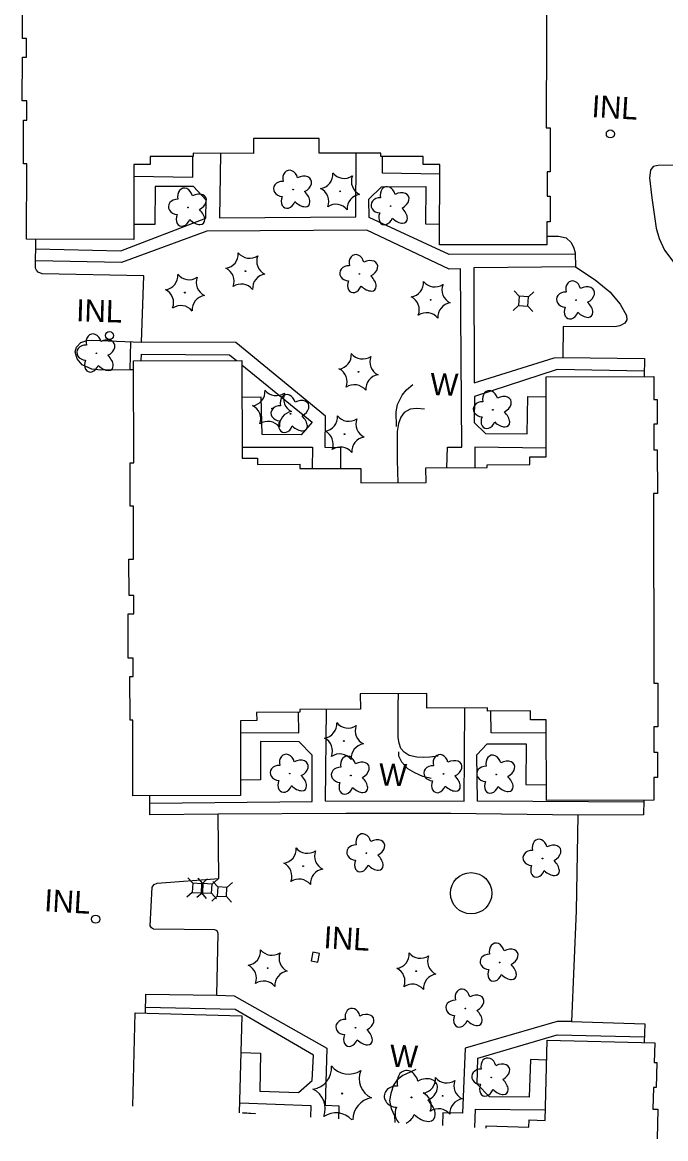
# Model space of a CAD drawing. Extents: x 588843 to 2552415, y 180129 to 269402.
# Drawn here: x 609440 to 609614.5, y 182451.8 to 182754.6 of the extents above; entities that cross this region are included whole.
import ezdxf

# ---------------------------------------------------------------- set-up
doc = ezdxf.new("R2010")
doc.units = 0
for name, color, linetype in [('E_BLD', 7, 'Continuous'), ('E_DRN', 7, 'Continuous'), ('E_DRN_Text', 7, 'Continuous'), ('E_DWY', 7, 'Continuous'), ('E_LAND_Vegetation', 7, 'Continuous'), ('E_PATH_Sidewalk', 7, 'Continuous'), ('E_UTL_AG_Bold', 7, 'Continuous'), ('E_WAL', 7, 'Continuous'), ('E_WAL_Text', 7, 'Continuous')]:
    doc.layers.add(name, color=color, linetype=linetype)

# ---------------------------------------------------------------- blocks, each defined once
blk = doc.blocks.new('PED_3')
at = {"layer": 'E_UTL_AG_Bold'}
for p, q in [((-8.2, 8.2), (-17.5, 17.5)), ((8.2, 8.2), (17.5, 17.5)), ((-8.2, -8.2), (-17.5, -17.5)), ((8.2, -8.2), (17.5, -17.5))]:
    blk.add_line(p, q, dxfattribs=at)
blk.add_lwpolyline([(-8.2, -8.2), (8.2, -8.2), (8.2, 8.2), (-8.2, 8.2)], close=True, dxfattribs=at)
blk = doc.blocks.new('INLT_109')
at = {"layer": 'E_DRN_Text'}
blk.add_text('INL', height=39.37, dxfattribs=at).set_placement((-36.2, -19.7))
blk = doc.blocks.new('W_23_1')
at = {"layer": 'E_WAL_Text'}
blk.add_text('W', height=39.4, dxfattribs=at).set_placement((-14.6, -19.7))
blk = doc.blocks.new('INLT_110')
at = {"layer": 'E_DRN_Text'}
blk.add_text('INL', height=39.37, dxfattribs=at).set_placement((-36.2, -19.7))
blk = doc.blocks.new('DTRE_4')
at = {"layer": 'E_LAND_Vegetation'}
blk.add_circle((-0.6, 0), 0.601, dxfattribs=at)
for centre, major_axis, ratio in [((-6.1, 17.5), (4.5, -16.3), 0.782863), ((13.3, 9), (-17.3, -9.6), 0.691916), ((-19.3, 0.5), (16.2, -0.4), 0.832022), ((-8.2, -17.2), (5.9, 15.9), 0.716896), ((11.6, -12.2), (-16.4, 15), 0.560249)]:
    blk.add_ellipse(centre, major_axis=major_axis, ratio=ratio, start_param=1.570796, end_param=4.712389, dxfattribs=at)
blk = doc.blocks.new('CTRE_4')
at = {"layer": 'E_LAND_Vegetation'}
blk.add_circle((0, 0), 0.733, dxfattribs=at)
for centre, start, end in [((-39.3, 29.4), 280.2067, 5.9716), ((5.9, 49), 220.2113, 305.9762), ((45.4, 19.3), 160.2113, 245.9762), ((-45.4, -19.3), 340.2113, 65.9762), ((39.5, -29.6), 100.2511, 185.9272), ((-5.9, -49), 40.2113, 125.9762)]:
    blk.add_arc(centre, 25.8, start, end, dxfattribs=at)

msp = doc.modelspace()

# ---------------------------------------------------------------- linework, layer by layer
at = {"layer": 'E_BLD'}
for points in [[(609582.22, 182777.56), (609582.11, 182725.96), (609583.15, 182725.96), (609583.13, 182714.07), (609582.34, 182714.08), (609582.33, 182707.44), (609583.18, 182707.43), (609583.16, 182700.5), (609582.27, 182700.5), (609582.26, 182694.25), (609553.18, 182694.31), (609553.23, 182716.08), (609548.72, 182716.09), (609548.72, 182718.25), (609537.22, 182718.27), (609537.23, 182719.09), (609520.55, 182719.13), (609520.56, 182723.07), (609502.74, 182723.1), (609502.73, 182719.06), (609486.37, 182719.1), (609486.36, 182718.19), (609474.69, 182718.21), (609474.68, 182716.07), (609470.27, 182716.08), (609470.23, 182695.71), (609441.19, 182695.77), (609441.24, 182716.27), (609440.34, 182716.27), (609440.36, 182728.05), (609441.2, 182728.05), (609441.21, 182733.31), (609440.02, 182733.31), (609440.04, 182745.2), (609441.13, 182745.2), (609441.14, 182750.2), (609440.05, 182750.21), (609440.06, 182759.87)], [(609469.96, 182460.64), (609469.96, 182460.64), (609470.66, 182485.97), (609499.57, 182485.18), (609498.85, 182458.85)], [(609565.8, 182454.7), (609565.8, 182454.7), (609565.82, 182455.28), (609577.4, 182454.97), (609577.46, 182456.9), (609581.77, 182456.78), (609582.36, 182478.59), (609611.54, 182477.79), (609611.39, 182472.51), (609612.12, 182472.49), (609611.93, 182465.73), (609611.17, 182465.75), (609611, 182459.83), (609612.37, 182459.79), (609612.15, 182451.83)]]:
    msp.add_lwpolyline(points, dxfattribs=at)
for points in [[(609582.03, 182658.44), (609611.23, 182658.53), (609611.25, 182652.31), (609612.18, 182652.31), (609612.2, 182645.61), (609611.28, 182645.61), (609611.3, 182638.67), (609612.2, 182638.68), (609612.24, 182626.79), (609611.15, 182626.79), (609611.31, 182575.39), (609612.33, 182575.4), (609612.37, 182563.56), (609611.23, 182563.56), (609611.25, 182556.62), (609612.25, 182556.63), (609612.28, 182549.83), (609611.25, 182549.82), (609611.27, 182543.68), (609582.12, 182543.59), (609582.05, 182565.42), (609577.8, 182565.41), (609577.79, 182567.83), (609566.16, 182567.79), (609566.15, 182568.68), (609549.73, 182568.63), (609549.72, 182572.54), (609531.66, 182572.48), (609531.68, 182568.3), (609515.3, 182568.25), (609515.3, 182567.47), (609503.56, 182567.43), (609503.57, 182565.22), (609499.15, 182565.2), (609499.21, 182544.95), (609470.02, 182544.86), (609469.96, 182565.35), (609469.22, 182565.35), (609469.18, 182577.14), (609470.12, 182577.14), (609470.1, 182582.2), (609468.74, 182582.19), (609468.71, 182594.19), (609470.29, 182594.19), (609470.28, 182599.19), (609468.97, 182599.18), (609468.94, 182609.01), (609470.21, 182609.01), (609470.16, 182623.34), (609469.27, 182623.34), (609469.23, 182635.18), (609470.22, 182635.18), (609470.13, 182662.81), (609499.52, 182662.91), (609499.61, 182636.43), (609503.81, 182636.44), (609503.81, 182634.71), (609515.31, 182634.75), (609515.31, 182633.57), (609531.78, 182633.62), (609531.79, 182629.7), (609549.49, 182629.76), (609549.47, 182633.8), (609566.11, 182633.86), (609566.11, 182634.63), (609577.64, 182634.66), (609577.64, 182636.79), (609582.1, 182636.8)], [(609503.2, 182458.7), (609503.19, 182458.58), (609499.72, 182458.8)]]:
    msp.add_lwpolyline(points, close=True, dxfattribs=at)
at = {"layer": 'E_DRN'}
msp.add_lwpolyline([(609518.78, 182502.41), (609518.34, 182500.04), (609520.18, 182499.7), (609520.62, 182502.07)], close=True, dxfattribs=at)
for centre, radius in [((609599.48, 182724.37), 1.09), ((609459.92, 182511.36), 1.12)]:
    msp.add_circle(centre, radius, dxfattribs=at)
msp.add_ellipse((609463.64, 182669.66), major_axis=(-0.03, -1.08), ratio=0.997757, dxfattribs=at)
at = {"layer": 'E_DWY'}
for points in [[(609613.2, 182817.1), (609613.05, 182814.01), (609628.07, 182814.14), (609627.8, 182784.61), (609628.12, 182751.5), (609628.27, 182716.03), (609612.4, 182715.77), (609611.11, 182715.47), (609610.34, 182714.5), (609610.13, 182712.48), (609610.7, 182706.98), (609611.88, 182698.8), (609612.73, 182696), (609614.17, 182692.8), (609616.68, 182689.51), (609620.52, 182685.74), (609623.04, 182682.65), (609626.74, 182676.06), (609631.74, 182665.14), (609635.32, 182659.45), (609637.18, 182656.74)], [(609470.14, 182660.38), (609469.11, 182660.4), (609461.35, 182660.24), (609458.89, 182660.51), (609456.21, 182661.73), (609454.87, 182663.35), (609454.34, 182665.2), (609454.73, 182666.52), (609455.9, 182667.77), (609457.55, 182668.31), (609458.78, 182668.37), (609472.35, 182667.85), (609473, 182685.82), (609445.41, 182686.37), (609444.33, 182686.84), (609443.86, 182687.4), (609443.63, 182687.95), (609443.71, 182695.76)], [(609582.26, 182696.61), (609585.41, 182696.59), (609587.52, 182696.18), (609588.82, 182694.91), (609589.61, 182693.4), (609589.97, 182692.11), (609590, 182688.3), (609595.37, 182684.78), (609599.32, 182681.54), (609602.14, 182678.2), (609603.82, 182675.08), (609603.98, 182673.94), (609603.41, 182673.02), (609602.05, 182672.27), (609600.66, 182672.07), (609586.64, 182672.15), (609586.57, 182663.71), (609608.7, 182663.42), (609608.62, 182658.53)], [(609473.39, 182485.89), (609473.54, 182491.06), (609492.75, 182490.72), (609493.12, 182507.5), (609492.84, 182508.2), (609492.26, 182508.47), (609475.62, 182508.68), (609475.03, 182509), (609474.66, 182509.6), (609475.27, 182520.01), (609475.79, 182520.78), (609476.59, 182521.15), (609493.29, 182522.44), (609493.1, 182539.82), (609474.62, 182539.62), (609474.64, 182544.87)], [(609608.54, 182543.67), (609608.5, 182539.63), (609590.67, 182539.59), (609590.22, 182513.62), (609588.95, 182483.62), (609608.84, 182483.01), (609608.66, 182477.87)]]:
    msp.add_lwpolyline(points, dxfattribs=at)
at = {"layer": 'E_LAND_Vegetation'}
for centre, radius in [((609526.76, 182464.08), 0.167), ((609545.59, 182463.01), 0.128)]:
    msp.add_circle(centre, radius, dxfattribs=at)
for centre, radius, start, end in [((609517.99, 182471.08), 5.9, 278.4486, 4.2135), ((609528.46, 182475.23), 5.9, 218.4532, 304.2181), ((609537.26, 182468.18), 5.9, 158.4532, 244.2182), ((609516.26, 182459.98), 5.9, 338.4532, 64.2181), ((609535.57, 182457.03), 5.91, 98.493, 180.8491), ((609525.06, 182452.93), 5.9, 43.0465, 124.2182)]:
    msp.add_arc(centre, radius, start, end, dxfattribs=at)
for centre, major_axis, ratio, start_param, end_param in [((609544.53, 182466.76), (0.84, -3.51), 0.782863, 1.570796, 4.712389), ((609548.62, 182464.83), (-3.75, -1.94), 0.691916, 1.570796, 4.712389), ((609541.62, 182463.23), (3.45, -0.19), 0.832022, 1.570796, 4.712389), ((609548.12, 182460.33), (-3.41, 3.31), 0.560249, 1.570796, 4.712389), ((609543.87, 182459.39), (1.37, 3.36), 0.716896, 1.570796, 3.02562), ((609543.87, 182459.39), (1.37, 3.36), 0.716896, 3.730229, 4.712389)]:
    msp.add_ellipse(centre, major_axis=major_axis, ratio=ratio, start_param=start_param, end_param=end_param, dxfattribs=at)
at = {"layer": 'E_PATH_Sidewalk'}
for points in [[(609493.8, 182719.08), (609493.49, 182701.55), (609530.45, 182701.84), (609530.54, 182719.11)], [(609470.26, 182712.93), (609486.27, 182712.64), (609486.26, 182718.19)], [(609553.22, 182713.43), (609537.72, 182713.67), (609537.68, 182718.27)], [(609443.68, 182693.14), (609466.73, 182692.64), (609489.78, 182701.46), (609489.88, 182706.35), (609486.44, 182710.06), (609476.06, 182710.08), (609475.99, 182699.76), (609470.24, 182699.82)], [(609589.97, 182691.76), (609555.77, 182691.68), (609534.05, 182701.68), (609534, 182706.68), (609537.46, 182710.03), (609549.47, 182710.05), (609549.36, 182699.93), (609553.19, 182699.86)], [(609555.17, 182633.82), (609555.31, 182639.43), (609559.21, 182639.36), (609558.86, 182687.78), (609555.8, 182687.68), (609533.45, 182698.2), (609490.02, 182697.95), (609466.94, 182689.52), (609443.65, 182689.94)], [(609590, 182688.3), (609562.48, 182688.02), (609562.56, 182656.85), (609584.26, 182663.59), (609586.57, 182663.71)], [(609469.34, 182667.97), (609469.16, 182660.39)], [(609526.4, 182633.6), (609526.41, 182639.22), (609522.16, 182639.3), (609522.27, 182647.79), (609497.94, 182667.76), (609472.35, 182667.85)], [(609472.27, 182662.82), (609472.3, 182664.64), (609496.16, 182664.45), (609498.06, 182662.9)], [(609499.53, 182661.71), (609518.66, 182646.13), (609515.64, 182642.71), (609505.08, 182642.84), (609504.79, 182652.92), (609499.56, 182652.9)], [(609608.64, 182659.97), (609585.1, 182660.46), (609562.65, 182653.1), (609562.58, 182646.09), (609565.6, 182643.13), (609576.96, 182642.98), (609577.07, 182653.15), (609582.05, 182653.07)], [(609499.6, 182639.41), (609518.7, 182639.36), (609518.63, 182633.58)], [(609582.09, 182639.14), (609562.72, 182639.36), (609562.74, 182633.85)], [(609499.16, 182562.02), (609515, 182561.93), (609514.95, 182567.47)], [(609522.4, 182568.27), (609522.18, 182543.43), (609559.88, 182543.37), (609560.03, 182568.66)], [(609582.06, 182561.83), (609567.12, 182561.87), (609567.04, 182567.79)], [(609474.63, 182542.81), (609518.62, 182543.24), (609518.66, 182555.84), (609515.12, 182559.46), (609504.65, 182559.58), (609504.63, 182549.16), (609499.2, 182549.05)], [(609608.53, 182543.06), (609563.44, 182543.4), (609563.23, 182555.91), (609566.09, 182558.88), (609576.66, 182558.95), (609576.57, 182547.89), (609582.1, 182547.82)], [(609590.67, 182539.59), (609556.26, 182540.01), (609527.76, 182540), (609493.1, 182539.82)], [(609492.75, 182490.72), (609497.45, 182490.56), (609522.55, 182476.35), (609522.12, 182460.94), (609525.87, 182460.77), (609525.75, 182457.19)], [(609499.35, 182475.16), (609504.58, 182475.06), (609504.41, 182464.74), (609514.92, 182464.37), (609518.62, 182467.61), (609518.98, 182474.47), (609497.78, 182486.88), (609473.43, 182487.43)], [(609588.95, 182483.62), (609585.06, 182483.65), (609560.09, 182476.37), (609559.35, 182458.76), (609554.02, 182458.82), (609553.94, 182455.44)], [(609582.17, 182473.15), (609577.78, 182473.26), (609577.42, 182463.09), (609566.75, 182463.17), (609563.35, 182466.59), (609563.52, 182473.69), (609585.05, 182480), (609608.71, 182479.47)], [(609518.3, 182457.65), (609518.31, 182460.71), (609498.98, 182461.45)], [(609562.76, 182454.89), (609562.94, 182459.83), (609581.8, 182459.65)]]:
    msp.add_lwpolyline(points, dxfattribs=at)
msp.add_circle((609561.73, 182518.39), 5.61, dxfattribs=at)
at = {"layer": 'E_WAL'}
for points in [[(609541.45, 182645.01), (609541.37, 182648.97), (609541.78, 182650.93), (609542.99, 182653.46), (609544.22, 182654.96), (609545.9, 182656.39)], [(609549.1, 182649.65), (609547.03, 182649.91), (609545.15, 182649.68), (609543.59, 182648.83), (609542.66, 182647.53), (609542.02, 182645.82), (609541.65, 182643.61), (609541.65, 182640.45), (609541.66, 182635.9), (609541.82, 182629.73)], [(609552.76, 182555.56), (609550.48, 182555.28), (609548.7, 182555.24), (609546.97, 182555.34), (609544.91, 182555.75), (609543.6, 182556.68), (609542.7, 182557.7), (609542.25, 182559.09), (609541.9, 182560.64), (609541.92, 182569.33), (609542.02, 182572.52)], [(609550.89, 182549.54), (609548.59, 182550.06), (609546.49, 182551.06), (609544.55, 182552.16), (609542.93, 182553.94), (609542.14, 182555.54), (609542.08, 182556.78)], [(609546.74, 182470.62), (609545.23, 182469.87), (609543.18, 182468.99), (609541.71, 182467.75), (609540.63, 182466.35), (609539.97, 182464.05), (609539.61, 182462.14), (609540.04, 182460.05), (609540.92, 182458.05), (609541.07, 182456.24)]]:
    msp.add_lwpolyline(points, dxfattribs=at)

# ---------------------------------------------------------------- block references
at = {"layer": 'E_DRN_Text', "yscale": 0.1524003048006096}
for name, p, xscale, rotation in [('INLT_109', (609599.98, 182731.59), 0.1524003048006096, -3.3363332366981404), ('INLT_110', (609460.18, 182676.38), 0.15240030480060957, -1.758080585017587), ('INLT_109', (609451.54, 182516.2), 0.1524003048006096, -3.3363332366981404), ('INLT_109', (609527.3, 182506.17), 0.1524003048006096, -3.3363332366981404)]:
    msp.add_blockref(name, p, dxfattribs=dict(at, xscale=xscale, rotation=rotation))
at = {"layer": 'E_LAND_Vegetation', "xscale": 0.15240030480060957, "yscale": 0.1524003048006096, "rotation": -1.758080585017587}
for name, p in [('DTRE_4', (609513.54, 182709.25)), ('CTRE_4', (609526.17, 182708.77)), ('DTRE_4', (609485.03, 182704.4)), ('DTRE_4', (609539.98, 182704.79)), ('CTRE_4', (609500.51, 182687.13)), ('DTRE_4', (609531.51, 182686.37)), ('CTRE_4', (609484.12, 182681.31)), ('CTRE_4', (609550.75, 182679.36)), ('DTRE_4', (609590.27, 182679.24)), ('DTRE_4', (609460.2, 182664.85)), ('CTRE_4', (609531.18, 182659.81)), ('CTRE_4', (609507.76, 182649.86)), ('DTRE_4', (609567.72, 182649.5)), ('DTRE_4', (609512.85, 182648.42)), ('CTRE_4', (609527.41, 182642.93)), ('CTRE_4', (609527.22, 182559.69)), ('DTRE_4', (609512.63, 182550.85)), ('DTRE_4', (609529.21, 182550.34)), ('DTRE_4', (609554.32, 182550.75)), ('DTRE_4', (609568.64, 182550.61)), ('DTRE_4', (609533.4, 182529.27)), ('CTRE_4', (609516.2, 182525.74)), ('DTRE_4', (609581.18, 182527.81)), ('DTRE_4', (609569.54, 182499.62)), ('CTRE_4', (609506.56, 182498.08)), ('CTRE_4', (609546.85, 182497.24)), ('DTRE_4', (609560.26, 182487.15)), ('DTRE_4', (609530.46, 182481.93)), ('DTRE_4', (609567.29, 182468.46)), ('CTRE_4', (609554, 182463.43))]:
    msp.add_blockref(name, p, dxfattribs=at)
at = {"layer": 'E_UTL_AG_Bold', "xscale": 0.1524003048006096, "yscale": 0.1524003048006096, "rotation": -3.3363332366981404}
for p in [(609575.93, 182678.98), (609487.41, 182519.8), (609490.18, 182519.71), (609494.2, 182518.8)]:
    msp.add_blockref('PED_3', p, dxfattribs=at)
at = {"layer": 'E_WAL_Text', "xscale": 0.15240030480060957, "yscale": 0.1524003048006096, "rotation": -1.758080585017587}
for p in [(609552.9, 182656.48), (609538.98, 182550.6), (609541.97, 182474.24)]:
    msp.add_blockref('W_23_1', p, dxfattribs=at)

doc.saveas('drawing.dxf')
